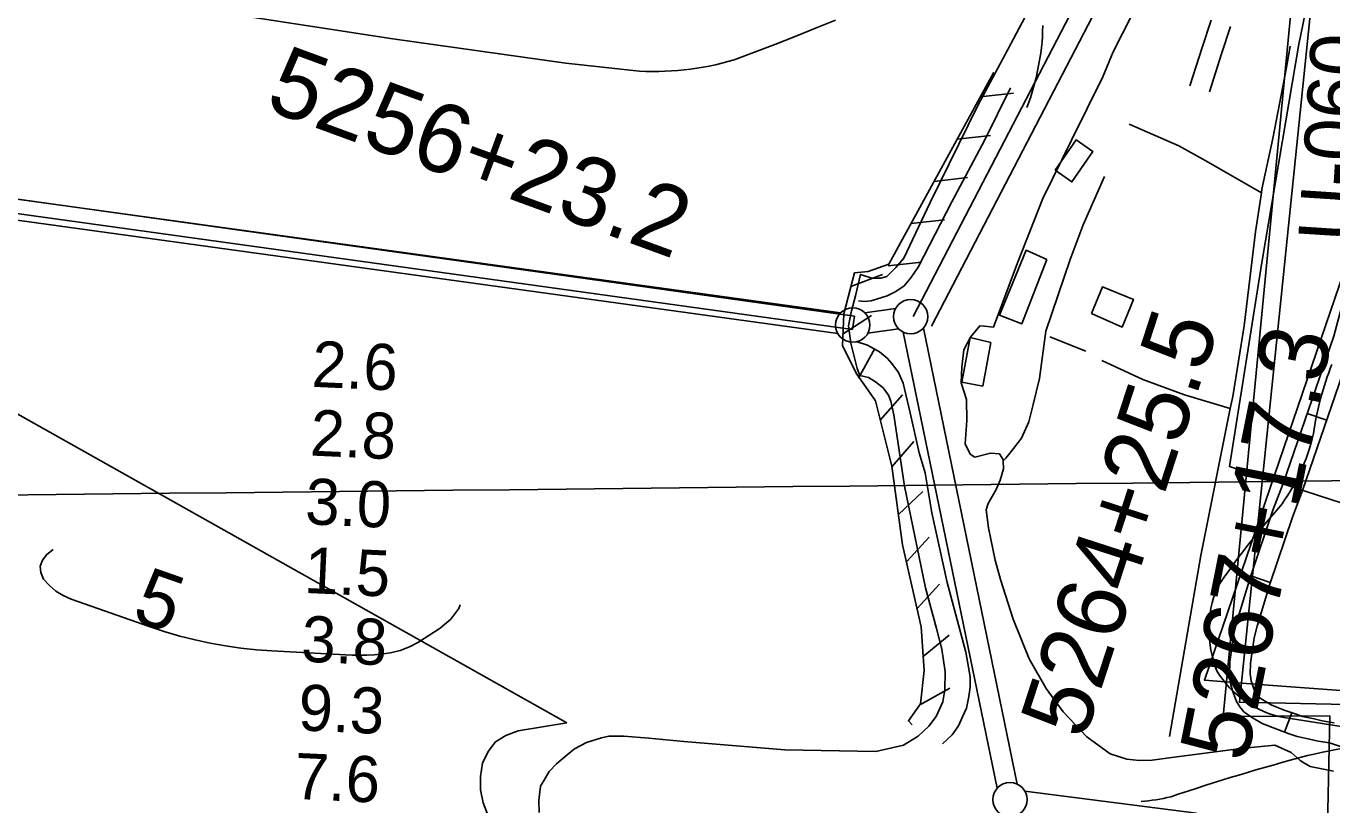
# Model space of a CAD drawing. Extents: x 3535183 to 3573198, y 534952 to 560562.
# Drawn here: x 3565830 to 3567729, y 546161 to 547294 of the extents above; entities that cross this region are included whole.
import ezdxf

# ---------------------------------------------------------------- set-up
doc = ezdxf.new("R2010")
doc.units = 0
for name, color, linetype in [('V-BLDG-OTLN', 7, 'Continuous'), ('V-FLOD-BASE', 7, 'Continuous'), ('V-GRID-MAJR', 7, 'Continuous'), ('V-LEVE-TOET', 7, 'Continuous'), ('V-RIVR-RANG', 7, 'Continuous'), ('V-RIVR-RANG-IDEN', 7, 'Continuous'), ('V-ROAD-CNTR', 7, 'Continuous'), ('V-RRAP-FSHR', 7, 'Continuous'), ('V-RTRN-LOCK-CHMB', 7, 'Continuous'), ('V-SITE-OTLN', 7, 'Continuous'), ('V-SURV-IDEN', 7, 'Continuous'), ('V-SURV-LINE', 7, 'Continuous'), ('V-TOPO-DPTH', 7, 'Continuous'), ('V-TOPO-MAJR-IDEN', 7, 'Continuous'), ('V-TOPO-MINR', 7, 'Continuous'), ('V-TOPO-SHOR', 7, 'Continuous'), ('V-UTIL-LINE', 7, 'Continuous')]:
    doc.layers.add(name, color=color, linetype=linetype)

msp = doc.modelspace()

# ---------------------------------------------------------------- linework, layer by layer
at = {"layer": 'V-BLDG-OTLN'}
for points in [[(3567326.766308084, 547084.435804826), (3567357.2662470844, 547128.5487165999), (3567381.8431979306, 547111.5557505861), (3567351.342258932, 547067.4428388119)], [(3567314.941, 546954.696), (3567278.264, 546860.973), (3567246.063, 546873.578), (3567284.5840000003, 546968.073)], [(3567379.49, 546876.005), (3567395.571, 546915.0480000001), (3567440.6, 546896.512), (3567424.096, 546856.408)], [(3567233.562, 546833.931), (3567221.5870000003, 546770.453), (3567191.041, 546776.241), (3567203.299, 546841.183)]]:
    msp.add_lwpolyline(points, close=True, dxfattribs=at)
at = {"layer": 'V-FLOD-BASE'}
for points in [[(3567040.825, 546894.534), (3567049.5270000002, 546893.573), (3567059.117, 546894.345), (3567082.721, 546901.947), (3567094.98, 546907.919), (3567107.264, 546916.509), (3567116.963, 546927.736), (3567127.578, 546943.311), (3567176.47, 547038.651), (3567224.436, 547128.774), (3567261.8000000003, 547204.193)], [(3567163.199, 546250.286), (3567177.271, 546263.213), (3567186.116, 546276.191), (3567192.348, 546289.196), (3567197.708, 546302.211), (3567201.361, 546318.728), (3567203.245, 546332.648), (3567203.397, 546347.46), (3567200.927, 546361.425), (3567196.792, 546383.248), (3567169.947, 546484.59), (3567147.4560000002, 546585.888), (3567137.597, 546644.362), (3567129.177, 546673.2), (3567115.835, 546731.711), (3567105.816, 546774.506), (3567099.006, 546790.258), (3567089.557, 546803.422), (3567082.667, 546811.336), (3567071.432, 546820.1630000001), (3567054.106, 546829.9230000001), (3567037.605, 546835.3200000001)]]:
    msp.add_lwpolyline(points, dxfattribs=at)
at = {"layer": 'V-GRID-MAJR'}
msp.add_spline([(3539332.196, 546413.546), (3544607.59, 546451.528), (3549882.9790000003, 546490.277), (3555158.363, 546529.794), (3560433.741, 546570.077), (3565709.113, 546611.128), (3570984.478, 546652.946), (3570984.4790000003, 546652.946)], degree=3, dxfattribs=at)
at = {"layer": 'V-LEVE-TOET'}
for points in [[(3568631.045, 549594.34), (3568528.719, 549369.468), (3568425.811, 549159.779), (3568304.889, 548939.179), (3568216.758, 548770.09), (3567989.473, 548339.135), (3567867.1520000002, 548115.787), (3567773.417, 547935.008), (3567640.727, 547708.9720000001), (3567606.929, 547654.3740000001), (3567555.69, 547531.245), (3567526.145, 547451.426), (3567498.886, 547401.946), (3567451.506, 547336.054), (3567411.167, 547256.751)], [(3567257.857, 547260.059), (3567303.8740000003, 547347.281), (3567350.1010000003, 547444.919), (3567362.023, 547471.74), (3567370.452, 547493.068), (3567378.173, 547511.639), (3567387.285, 547531.582), (3567401.938, 547554.936), (3567421.417, 547577.562), (3567441.565, 547597.428), (3567458.938, 547615.241), (3567470.0670000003, 547627.58), (3567481.198, 547640.61), (3567496.931, 547667.221), (3567556.437, 547788.912), (3567665.633, 548009.594), (3567721.578, 548115.443), (3567767.748, 548204.801)], [(3567257.857, 547260.059), (3567214.333, 547178.604), (3567144.935, 547037.294), (3567106.645, 546956.656), (3567095.179, 546942.834), (3567081.977, 546929.898), (3567073.238, 546927.373), (3567060.1720000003, 546927.506), (3567043.673, 546932.903), (3567036.383, 546901.612), (3567030.935, 546879.886), (3567026.356, 546858.151), (3567029.583, 546832.852), (3567038.793, 546796.164), (3567043.043, 546785.664), (3567055.2120000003, 546782.928), (3567065.603, 546776.7220000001), (3567076.841, 546767.8960000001), (3567084.574, 546757.361), (3567087.97, 546748.6140000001), (3567092.1210000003, 546728.533), (3567107.616, 546624.693), (3567138.346, 546477.135), (3567154.294, 546417.726), (3567161.835, 546388.024), (3567166.723, 546354.867), (3567166.457, 546328.733), (3567163.666, 546311.335), (3567153.86, 546289.653), (3567143.264, 546275.821), (3567127.43, 546261.171), (3567106.389, 546248.318), (3567066.218, 546239.143), (3566933.808, 546241.365), (3566786.684, 546253.321), (3566736.201, 546258.191), (3566699.6380000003, 546261.179), (3566677.86, 546261.401), (3566667.378, 546258.8960000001), (3566645.528, 546252.148), (3566628.005, 546242.741), (3566617.4620000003, 546234.138), (3566601.649, 546221.229), (3566591.08, 546210.01), (3566583.975, 546197.013), (3566578.661, 546188.357), (3566575.832, 546167.473), (3566576.5270000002, 546150.041)], [(3567731.576, 546210.573), (3567697.663, 546217.018), (3567688.597, 546222.476), (3567682.94, 546225.88), (3567669.989, 546237.339), (3567646.574, 546248.033), (3567596.865, 546243.313), (3567496.535, 546230.3960000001), (3567467.7430000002, 546226.335), (3567449.44, 546225.649), (3567431.161, 546227.578), (3567406.849, 546235.667), (3567373.123, 546260.407), (3567338.639, 546296.481), (3567313.721, 546330.715), (3567288.893, 546373.66), (3567265.957, 546431.399), (3567247.378, 546489.091), (3567239.823, 546517.0480000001), (3567233.165, 546547.611), (3567229.849, 546564.199), (3567226.629, 546590.371), (3567229.341, 546599.927), (3567240.8710000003, 546619.848), (3567247.111, 546633.725), (3567251.636, 546650.234), (3567251.044, 546661.586), (3567250.906, 546664.181), (3567245.7600000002, 546672.074), (3567232.702, 546673.079), (3567209.987, 546667.212), (3567203.063, 546671.64), (3567196.245, 546686.52), (3567198.3340000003, 546720.478), (3567197.773, 546750.977), (3567190.181, 546775.451), (3567191.2830000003, 546798.093), (3567194.156, 546823.331), (3567203.9250000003, 546841.527), (3567217.162, 546857.946), (3567224.131, 546857.8740000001), (3567237.181, 546856.001), (3567272.1180000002, 546949.74), (3567308.795, 547043.462), (3567350.611, 547128.421), (3567395.985, 547220.313), (3567411.167, 547256.751)]]:
    msp.add_lwpolyline(points, dxfattribs=at)
at = {"layer": 'V-ROAD-CNTR'}
for p, q in [((3567693.3999362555, 546730.6016684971), (3567721.7671505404, 546720.8394375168)), ((3567611.238694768, 546494.4390355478), (3567639.654148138, 546484.8181203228)), ((3567660.621127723, 546267.1416985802), (3567670.8204799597, 546295.3546958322))]:
    msp.add_line(p, q, dxfattribs=at)
for points in [[(3565656.504, 547392.755), (3565897.686, 547348.776), (3566117.48, 547313.255), (3566363.5530000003, 547275.468), (3566615.181, 547240.406), (3566713.364, 547229.308), (3566722.602, 547228.693), (3566731.853, 547228.294), (3566741.11, 547228.108), (3566750.3710000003, 547228.134), (3566759.628, 547228.3740000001), (3566768.877, 547228.827), (3566778.111, 547229.492), (3566787.329, 547230.371), (3566796.5270000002, 547231.46), (3566805.694, 547232.763), (3566814.83, 547234.274), (3566823.9250000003, 547235.9990000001), (3566832.981, 547237.93), (3566841.99, 547240.068), (3566850.948, 547242.415), (3566859.849, 547244.9670000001)], [(3566859.849, 547244.9670000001), (3566889.543, 547256.145), (3566919.159, 547267.526), (3566948.6950000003, 547279.115), (3566978.1520000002, 547290.908), (3567007.524, 547302.907)], [(3567522.720060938, 547207.4292013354), (3567540.480145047, 547262.8283726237), (3567553.525473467, 547302.5585216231)], [(3567308.7260000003, 547295.227), (3567308.664, 547287.133), (3567308.39, 547279.044), (3567307.894, 547270.96), (3567307.183, 547262.8910000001), (3567306.256, 547254.8420000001)], [(3567551.2879390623, 547198.2707986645), (3567569.0158549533, 547253.5696273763), (3567582.0940454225, 547293.3998592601)], [(3567306.256, 547254.8420000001), (3567299.036, 547218.937), (3567291.031, 547189.89), (3567285.8779451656, 547175.6346485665)], [(3567251.044, 546661.586), (3567255.011, 546665.473), (3567264.716, 546677.571), (3567277.96, 546694.858), (3567288.653, 546718.27), (3567295.008, 546743.469), (3567304.109, 546781.707), (3567313.524, 546850.432), (3567348.561, 546954.6140000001), (3567367.3680000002, 547004.949), (3567398.575, 547075.196)], [(3567750.4721809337, 546243.0291650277), (3567741.675725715, 546246.4315082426), (3567725.609820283, 546251.4300345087), (3567709.5433940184, 546254.1328428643), (3567696.971006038, 546256.9614252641), (3567678.6257094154, 546260.8276130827), (3567667.131612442, 546264.7880767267), (3567649.2622635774, 546271.2480703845), (3567627.914798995, 546279.8536775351), (3567612.394340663, 546288.7956562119), (3567601.446325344, 546296.6257089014), (3567595.3321034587, 546304.1121086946), (3567590.4501593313, 546311.6022727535), (3567586.368268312, 546323.1919276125), (3567582.4851734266, 546335.251639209), (3567580.537983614, 546349.9654655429), (3567580.7370934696, 546369.615818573), (3567586.6590753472, 546409.9515479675), (3567591.5067145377, 546429.4320914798), (3567610.7802165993, 546493.084916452), (3567643.5559707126, 546589.8883796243), (3567658.3352564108, 546628.7102782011), (3567732.1799835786, 546843.2892206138), (3567756.3223707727, 546933.88969034)], [(3567732.586179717, 546280.6779654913), (3567715.328605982, 546283.5811571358), (3567703.356993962, 546286.2745747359), (3567686.6362905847, 546289.7983869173), (3567677.118387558, 546293.0779232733), (3567659.9737364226, 546299.2759296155), (3567641.075201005, 546306.8943224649), (3567628.647659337, 546314.0543437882), (3567622.151674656, 546318.7002910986), (3567619.585896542, 546321.8418913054), (3567617.5498406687, 546324.9657272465), (3567614.799731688, 546332.7740723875), (3567611.8708265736, 546341.870360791), (3567610.558016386, 546351.7905344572), (3567610.7149065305, 546367.274181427), (3567616.126924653, 546404.1364520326), (3567620.4372854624, 546421.4579085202), (3567639.3517834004, 546483.9250835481), (3567671.792029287, 546579.7376203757), (3567686.5447435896, 546618.4897217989), (3567760.8940164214, 546834.5347793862)], [(3567853.3652548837, 546257.817458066), (3567659.7076422, 546288.3603969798)]]:
    msp.add_lwpolyline(points, dxfattribs=at)
for centre, radius, start, end in [((3568138.367554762, 546638.8399630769), 440.4405226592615, 158.2435814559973, 171.8488925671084), ((3567429.29707834, 546762.3622107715), 279.82603135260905, 322.8429569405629, 347.3931791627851), ((3568548.8773588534, 545802.6730785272), 1195.4042766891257, 138.59114830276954, 145.64647052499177), ((3567717.7979247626, 546416.6384986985), 167.18130007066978, 158.74791670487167, 201.14022781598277), ((3567686.5311279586, 546431.3593459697), 145.4929510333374, 211.0370646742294, 259.3760091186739), ((3567944.1323306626, 545151.0593842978), 1110.4734674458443, 86.41471576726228, 103.0249768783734), ((3568495.9336779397, 543209.9876195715), 3127.5712057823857, 104.8597051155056, 108.66514955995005), ((3567434.7432928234, 546416.9726109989), 251.23990463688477, 273.8865209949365, 283.8760043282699)]:
    msp.add_arc(centre, radius, start, end, dxfattribs=at)
at = {"layer": 'V-RRAP-FSHR'}
for p, q in [((3567217.889525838, 547191.161591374), (3567266.4154287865, 547196.615580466)), ((3567184.3945928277, 547129.6957143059), (3567232.919495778, 547135.149703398)), ((3567150.899659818, 547068.2298372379), (3567199.424562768, 547073.68382633)), ((3567117.40372681, 547006.7639601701), (3567165.929629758, 547012.2179492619)), ((3567083.9087938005, 546945.298083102), (3567132.43369675, 546950.7520721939)), ((3567029.9549017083, 546915.3871429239), (3567075.659810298, 546932.5751085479)), ((3567018.4759246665, 546846.7072802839), (3567059.635842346, 546872.981227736)), ((3567041.056879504, 546782.14440941), (3567064.59383243, 546824.9283238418)), ((3567072.54381653, 546720.9995316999), (3567104.6477523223, 546757.793458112)), ((3567089.3527829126, 546653.0476676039), (3567121.456718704, 546689.8415940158)), ((3567098.917763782, 546583.6998063), (3567134.670692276, 546616.9587397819)), ((3567110.622740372, 546514.7399442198), (3567143.53867454, 546550.808872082)), ((3567125.912709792, 546446.4300808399), (3567158.82864396, 546482.4990087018)), ((3567134.9146917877, 546377.1942193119), (3567172.786616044, 546408.0191576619)), ((3567131.0076996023, 546307.5443586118), (3567173.825613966, 546331.017311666))]:
    msp.add_line(p, q, dxfattribs=at)
msp.add_lwpolyline([(3567237.756486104, 547225.7305222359), (3567237.004487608, 547226.2385212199), (3567085.182791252, 546947.6360784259), (3567055.106851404, 546936.9650997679), (3567035.092891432, 546935.4131028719), (3567019.70392221, 546875.4342228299), (3567017.7429261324, 546829.5593145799), (3567037.4898866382, 546789.398394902), (3567065.570830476, 546749.188475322), (3567089.131783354, 546653.942665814), (3567105.06875148, 546539.5518945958), (3567131.807698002, 546420.0921335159), (3567136.401688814, 546356.659260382), (3567131.090699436, 546308.3013570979), (3567113.426734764, 546283.37540695), (3567119.12872336, 546277.7104182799)], dxfattribs=at)
at = {"layer": 'V-RTRN-LOCK-CHMB'}
msp.add_lwpolyline([(3564465.882, 547228.331), (3564732.0530000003, 547191.414), (3564950.947, 547163.424), (3567035.0700000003, 546872.153), (3567032.1350000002, 546852.998), (3564953.464, 547141.473), (3564863.909, 547151.728), (3564626.575, 547185.778)], dxfattribs=at)
at = {"layer": 'V-SITE-OTLN'}
msp.add_lwpolyline([(3567779.9420000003, 546588.442), (3567672.44, 546623.6), (3567580.299, 546653.734), (3567627.251, 546950.202), (3567681.4450000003, 547267.683), (3567739.004, 547547.575)], dxfattribs=at)
at = {"layer": 'V-SURV-LINE'}
for points in [[(3559425.463036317, 547925.3423540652), (3567014.854163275, 546876.8372368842)], [(3567010.7614646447, 546847.1177148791), (3559421.3703108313, 547895.6228357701)], [(3567120.45262721, 546871.5402419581), (3567455.9006327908, 547517.3142664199)], [(3567482.52243867, 547503.4838848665), (3567147.074445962, 546857.7098851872)], [(3567050.2294512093, 546876.9710101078), (3567094.7559605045, 546883.4656950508)], [(3567099.065889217, 546853.7768936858), (3567054.5392993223, 546847.2821969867)], [(3567242.401038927, 546185.4786825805), (3567106.021335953, 546848.9005748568)], [(3567135.402952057, 546854.9603612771), (3567271.7827073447, 546191.5382145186)], [(3567282.8602566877, 546181.2535643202), (3567532.606441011, 546149.052442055)]]:
    msp.add_lwpolyline(points, dxfattribs=at)
for centre in [(3567032.607570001, 546859.24222), (3567116.68772, 546871.50573), (3567261.11613, 546168.9331599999)]:
    msp.add_circle(centre, 25, dxfattribs=at)
at = {"layer": 'V-TOPO-DPTH'}
for points in [[(3566616.6573665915, 546280.8148440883), (3565397.118418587, 546966.2940962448), (3565245.178412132, 546975.6297209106), (3565222.4358108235, 546977.0616693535), (3565199.6962634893, 546978.5395339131), (3565176.9612971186, 546980.0862726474), (3565154.229384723, 546981.6789274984), (3565023.746061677, 546991.0195342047), (3564935.7921062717, 546997.5339137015), (3564847.861253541, 547004.3375881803), (3564759.9650548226, 547011.5752051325), (3564672.0919587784, 547019.1021170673)], [(3566502.275110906, 546145.4566411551), (3566495.2096830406, 546164.0775026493), (3566491.026073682, 546183.0026320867), (3566491.165192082, 546202.3841634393), (3566494.186128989, 546222.0699627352), (3566502.3191212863, 546239.0448211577), (3566513.184577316, 546253.0018858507), (3566528.1487289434, 546262.4322599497), (3566545.8453443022, 546268.8448403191), (3566616.6573665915, 546280.8148440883)]]:
    msp.add_lwpolyline(points, dxfattribs=at)
at = {"layer": 'V-TOPO-MINR'}
for points in [[(3565869.7119731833, 546532.9653316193), (3565860.441488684, 546525.7390926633), (3565854.0563277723, 546517.3400366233), (3565850.6614376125, 546508.5608767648), (3565851.7519535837, 546499.2115611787), (3565855.8327403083, 546489.4821417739), (3565864.3649220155, 546480.2091115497), (3565873.7390756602, 546472.1004127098), (3565884.3761872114, 546465.7382109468), (3565895.8552707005, 546460.5403405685), (3566011.035554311, 546420.1601563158), (3566032.522197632, 546413.1376019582), (3566054.177493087, 546406.7334536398), (3566076.085766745, 546401.2569143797), (3566098.1626925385, 546396.3987811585), (3566120.4266083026, 546392.4871496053), (3566142.7701459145, 546389.2138127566), (3566165.2331162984, 546386.897917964), (3566187.7757085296, 546385.2203178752), (3566294.730318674, 546379.5568493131), (3566305.189839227, 546379.185724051), (3566315.6481011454, 546379.0576188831), (3566326.104475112, 546379.2940438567), (3566336.559590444, 546379.7734889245), (3566345.570281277, 546380.344274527), (3566360.175587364, 546382.3871980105), (3566374.3324979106, 546385.8166822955), (3566387.8168151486, 546391.3260077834), (3566400.852736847, 546398.2218940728), (3566432.531247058, 546418.1836372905), (3566447.839727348, 546431.6548706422), (3566459.6568608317, 546447.0361711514), (3566461.533057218, 546452.2387916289)], [(3566502.275110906, 546145.4566411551), (3566495.2096830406, 546164.0775026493), (3566491.026073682, 546183.0026320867), (3566491.165192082, 546202.3841634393), (3566494.186128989, 546222.0699627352), (3566502.3191212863, 546239.0448211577), (3566513.184577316, 546253.0018858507), (3566528.1487289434, 546262.4322599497), (3566545.8453443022, 546268.8448403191), (3566616.6573665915, 546280.8148440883)]]:
    msp.add_lwpolyline(points, dxfattribs=at)
at = {"layer": 'V-TOPO-SHOR'}
msp.add_line((3567318.943, 546842.265), (3567371.591, 546821.0920000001), dxfattribs=at)
for points in [[(3567492.994, 546260.7880000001), (3567538.728, 546523.887), (3567581.517, 546737.851), (3567585.017, 546755.349), (3567601.876, 546857.9670000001), (3567618.2090000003, 546994.853), (3567626.813, 547051.73), (3567627.63, 547057.133), (3567643.316, 547130.77), (3567662.794, 547231.604), (3567668.406, 547264.931)], [(3567434.3170000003, 547151.2440000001), (3567506.915, 547119.754), (3567546.23, 547098.269), (3567626.813, 547051.73)], [(3567394.977, 546807.786), (3567454.486, 546780.261), (3567514.873, 546757.682), (3567581.517, 546737.851)]]:
    msp.add_lwpolyline(points, dxfattribs=at)
at = {"layer": 'V-UTIL-LINE'}
for points in [[(3565844.00253187, 540552.8776252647), (3566536.832, 542959.332), (3566600.259, 543171.491), (3566545.469, 543258.533), (3566611.738, 543523.485), (3566756.357, 543920.5430000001), (3567664.1890000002, 545976.509), (3567722.028, 546084.324), (3567726.503, 546290.742), (3567571.0870000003, 546289.825), (3567678.648, 547410.191), (3567020.162, 547722.049), (3567668.707, 549051.117), (3567634.759, 549127.605), (3568079.63, 549920.171), (3568202.1920000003, 550153.639), (3569240.207, 550955.314), (3570392.377, 551890.564), (3570938.790219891, 552364.1773545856)], [(3565873.6534722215, 540553.1018882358), (3566563.643, 542961.1900000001), (3566563.704, 542961.382), (3566622.0700000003, 543169.537), (3566567.946, 543256.491), (3566645.829, 543532.25), (3566754.77, 543832.1240000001), (3567683.968, 545957.93), (3567747.168, 546073.925), (3567750.536, 546307.259), (3567594.751, 546310.657), (3567709.413, 547423.657), (3567050.884, 547733.128), (3567703.863, 549055.761), (3567666.9990000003, 549132.9940000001), (3568103.27, 549907.017), (3568220.544, 550136.837), (3569231.107, 550913.639), (3570383.271, 551849.893), (3570939.0470071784, 552332.0780415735)], [(3570939.9242741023, 552222.4165941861), (3570535.327, 551886.431), (3568260.751, 550054.43), (3568175.144, 549886.557), (3567095.469, 547774.889), (3567514.6580000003, 547600.36), (3567916.826, 547434.917), (3567543.9080000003, 546342.858), (3567623.6550000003, 546336.544), (3568423.059, 546277.6900000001), (3568455.952, 546292.725), (3568479.727, 546273.437), (3569276.907, 546236.042), (3569276.5870000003, 546213.484), (3569327.216, 542794.458), (3569326.524, 542748.245), (3569070.114, 542749.335), (3568961.543, 542258.398), (3568428.1095581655, 540572.4223517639)]]:
    msp.add_lwpolyline(points, dxfattribs=at)

# ---------------------------------------------------------------- texts
at = {"layer": 'V-RIVR-RANG'}
for s, p in [('2.6', (3566244.9483347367, 546769.507768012)), ('2.8', (3566242.507888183, 546669.5159533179)), ('3.0', (3566235.3233041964, 546569.739662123)), ('1.5', (3566233.936888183, 546469.6999533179)), ('3.8', (3566229.6518881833, 546369.7909533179)), ('9.3', (3566225.365888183, 546269.8829533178)), ('7.6', (3566219.236334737, 546170.0587680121))]:
    msp.add_text(s, height=67, rotation=357.3983257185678, dxfattribs=at).set_placement(p)
at = {"layer": 'V-RIVR-RANG-IDEN'}
msp.add_text('U-060', height=82.99999999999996, rotation=86.28032571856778, dxfattribs=at).set_placement((3567762.9814249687, 546978.5712672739))
at = {"layer": 'V-SURV-IDEN'}
for s, rotation, p in [('5256+23.2', 339.85318229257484, (3566175.4210711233, 547174.1605178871)), ('5264+25.5', 72.00456730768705, (3567369.361660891, 546254.0330166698)), ('5267+17.3', 78.68515648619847, (3567605.3148501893, 546221.2368825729))]:
    msp.add_text(s, height=100, rotation=rotation, dxfattribs=at).set_placement(p)
at = {"layer": 'V-TOPO-MAJR-IDEN'}
msp.add_text('5', height=83, rotation=340.680229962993, dxfattribs=at).set_placement((3565981.8790598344, 546430.3819111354))

doc.saveas('drawing.dxf')
